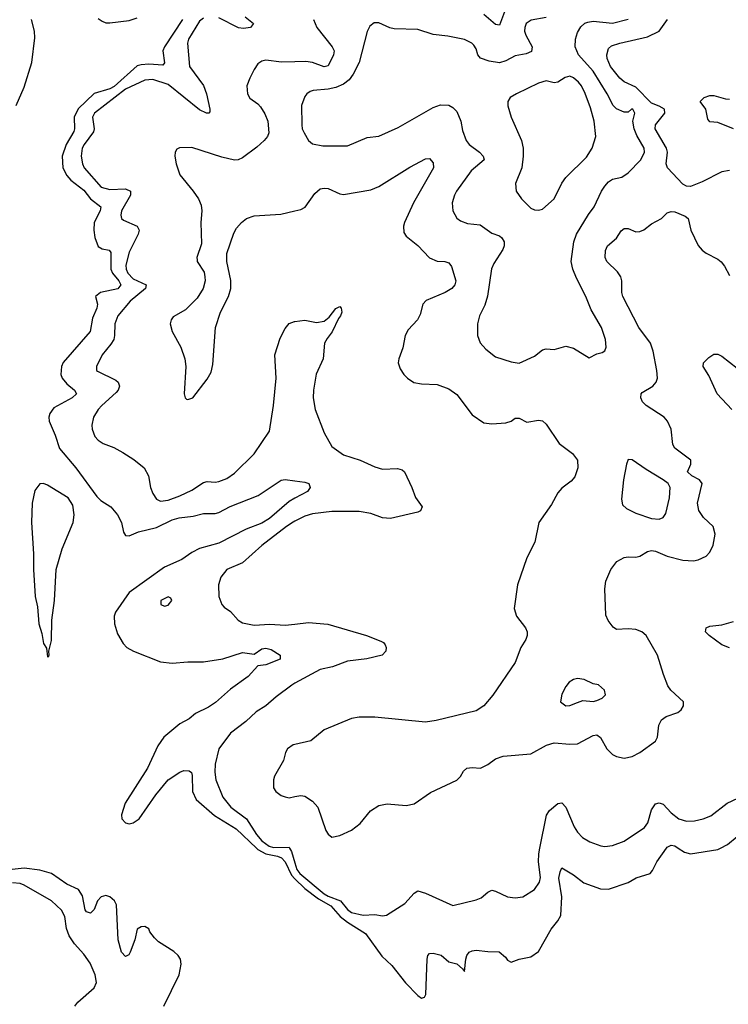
# Model space of a CAD drawing. Header units: inches. Extents: x 2001573 to 2220545, y 644482 to 846830.
# Tile 542 of 656: x 2098587 to 2102224, y 819199 to 824250. Entities that reach past the tile are written whole.
import ezdxf

# ---------------------------------------------------------------- set-up
doc = ezdxf.new("R2010")
doc.units = ezdxf.units.IN
doc.header["$MEASUREMENT"] = 0
for name, color, linetype in [('C0891', 7, 'Continuous'), ('C0892', 7, 'Continuous'), ('C1801', 7, 'Continuous'), ('C1802', 7, 'Continuous')]:
    doc.layers.add(name, color=color, linetype=linetype)

msp = doc.modelspace()

# ---------------------------------------------------------------- linework, layer by layer
at = {"layer": 'C0891', "color": 5}
for points, elevation in [([(2099802.4, 820000), (2099810, 819992.7), (2099850, 819971.5), (2099910, 819959.2), (2099931.5, 819950), (2099950.2, 819930.2), (2099981.5, 819861.5), (2100000, 819843)], 260), ([(2099972.8, 820000), (2099983, 819983), (2100000, 819924)], 280), ([(2099326.9, 819190), (2099406, 819350), (2099415.6, 819404.4), (2099412.1, 819430), (2099400.8, 819450), (2099378.4, 819470), (2099300.2, 819520.2), (2099279.2, 819539.2), (2099255.8, 819570), (2099250, 819585.2), (2099230, 819598), (2099210, 819597), (2099190, 819584), (2099178, 819530), (2099154.2, 819465.8), (2099146.7, 819453.3), (2099130, 819443.5), (2099110, 819466.6), (2099092.7, 819530), (2099083.5, 819710), (2099073.9, 819730), (2099050, 819750.9), (2099030, 819756.4), (2099005.3, 819750), (2098986.6, 819730), (2098970, 819684.5), (2098950, 819665.7), (2098930, 819673.1), (2098923.8, 819683.8), (2098910, 819755.4), (2098890, 819788.2), (2098830, 819814.6), (2098750, 819870.2), (2098690, 819887.8), (2098610, 819897.6), (2098470, 819882.5)], 260), ([(2098871, 819190), (2098886, 819210), (2098970, 819283.5), (2098981.4, 819310), (2098974.9, 819350), (2098949.1, 819410), (2098916.9, 819456.9), (2098868.7, 819508.7), (2098840.7, 819550), (2098828, 819588), (2098819.1, 819650), (2098802.6, 819682.6), (2098751.1, 819730), (2098610.6, 819810.6), (2098590, 819818.4), (2098550, 819822.2)], 280)]:
    msp.add_lwpolyline(points, dxfattribs=dict(at, elevation=elevation))
at = {"layer": 'C0892', "color": 5}
for points, elevation in [([(2098570, 823809.5), (2098610, 823902.8), (2098649.5, 824030), (2098664.2, 824155.8), (2098662.6, 824190), (2098647.8, 824250)], 260), ([(2099422.7, 824250), (2099329.7, 824110), (2099322.6, 824090), (2099330.9, 824029.1), (2099322.8, 824017.2), (2099250, 824021.7), (2099210, 824018.6), (2099190, 824012.2), (2099072.2, 823907.8), (2099050, 823894.8), (2098970, 823871.1), (2098887.2, 823792.7), (2098866.6, 823750), (2098869.4, 823690), (2098864.6, 823675.4), (2098826.2, 823610), (2098804.5, 823550), (2098809.4, 823490), (2098830.1, 823450), (2098850, 823426.5), (2098915.9, 823375.9), (2098950.6, 823330.6), (2099004, 823290), (2099000.8, 823270), (2098970.1, 823209.9), (2098967.4, 823170), (2098972.3, 823132.3), (2098990, 823086.5), (2099010, 823073.7), (2099046.8, 823066.8), (2099055.9, 823055.9), (2099055.1, 822970), (2099064.1, 822950), (2099096.7, 822910), (2099106.9, 822890), (2099090.7, 822869.3), (2099001.6, 822850), (2098975.8, 822830), (2098987.3, 822790), (2098983.2, 822770), (2098960.8, 822719.2), (2098948.8, 822650), (2098810, 822490.6), (2098801.6, 822470), (2098798.5, 822430), (2098805.8, 822410), (2098830, 822381.2), (2098869.3, 822350), (2098879.1, 822330), (2098856.5, 822310), (2098761.9, 822258.1), (2098742, 822230), (2098737.3, 822210), (2098739, 822190), (2098770, 822118), (2098791.2, 822050), (2098875, 821950), (2098983.6, 821803.6), (2099003.9, 821783.9), (2099055.8, 821750), (2099090, 821710.4), (2099110.3, 821670), (2099120.8, 821620.8), (2099130, 821604.4), (2099150, 821602.8), (2099197.5, 821622.5), (2099290, 821644), (2099370, 821684), (2099405.8, 821694.2), (2099476.8, 821703.2), (2099530, 821717.2), (2099590, 821715.8), (2099610, 821722.3), (2099668.3, 821751.7), (2099810.7, 821809.3), (2099930, 821887.3), (2099950, 821890.8), (2100000, 821884.4)], 260), ([(2099530, 824257.9), (2099510, 824241.4), (2099453.5, 824150), (2099448.8, 824128.8), (2099459.2, 824010), (2099531.5, 823911.5), (2099545.8, 823870), (2099562.5, 823790), (2099563.4, 823776.6), (2099558.8, 823770), (2099546.3, 823770), (2099510, 823787), (2099350, 823918.1), (2099270, 823943.2), (2099230, 823939.5), (2099130, 823893.8), (2098972, 823770), (2098961.8, 823750), (2098970.1, 823690.1), (2098965.4, 823674.6), (2098917.5, 823610), (2098908.4, 823590), (2098902, 823550), (2098908.9, 823510), (2098918.1, 823490), (2099006.2, 823390), (2099050, 823379.3), (2099130, 823381.8), (2099155.9, 823370), (2099156.1, 823350), (2099109.4, 823270), (2099106.4, 823246.4), (2099110.3, 823230), (2099120.8, 823220.8), (2099190, 823190.9), (2099201.3, 823170), (2099195.7, 823150), (2099150, 823056.8), (2099131.5, 822990), (2099133.3, 822970), (2099143, 822950), (2099170, 822921.2), (2099235.8, 822890), (2099232.3, 822870), (2099154.2, 822805.8), (2099090.9, 822730), (2099074.8, 822690), (2099074.6, 822630), (2099070.1, 822609.9), (2099055.1, 822584.9), (2099010.2, 822530), (2098982, 822470), (2098982, 822450), (2098985.9, 822445.9), (2099080, 822400), (2099093.2, 822390), (2099099, 822370), (2099092.2, 822350), (2099082.4, 822337.6), (2099008.4, 822270), (2098990.2, 822250), (2098966.5, 822210), (2098958.3, 822170), (2098959.6, 822150), (2098972.3, 822112.3), (2098990, 822092.2), (2099015.8, 822075.8), (2099070, 822055.5), (2099116.4, 822030), (2099173.6, 821993.6), (2099227, 821950), (2099247.6, 821910), (2099258.5, 821850), (2099270, 821819.1), (2099290, 821790.4), (2099310, 821780.3), (2099350, 821785.6), (2099410, 821807.8), (2099470, 821837.1), (2099530, 821875.8), (2099550, 821880.7), (2099590, 821877.6), (2099610, 821880.7), (2099650, 821895.8), (2099690, 821923.6), (2099790, 822022), (2099870, 822138.4), (2099890.4, 822270), (2099904, 822410), (2099897.5, 822530), (2099924.6, 822615.4), (2099950, 822666.4), (2099970, 822690.4), (2099998, 822702), (2100000, 822702.3)], 280), ([(2098990, 824255.9), (2099010, 824241.7), (2099030, 824234.2), (2099050, 824233.7), (2099150, 824246.4), (2099190, 824259.2)], 260), ([(2099744.1, 824264.1), (2099786.5, 824230), (2099772, 824210), (2099736.3, 824203.7), (2099710, 824207.7), (2099610, 824259.7)], 280), ([(2100000, 824033.8), (2099931.1, 824031.1), (2099850, 824042.9), (2099830, 824037.4), (2099810, 824023.5), (2099790, 823994.7), (2099768.5, 823950), (2099753.8, 823910), (2099755.9, 823870), (2099767.9, 823847.9), (2099810, 823817.7), (2099823.1, 823803.1), (2099846, 823766), (2099861, 823730), (2099866.7, 823670), (2099859.8, 823650), (2099842.5, 823630), (2099804.9, 823595.1), (2099730, 823541.7), (2099708.3, 823531.6), (2099690, 823529.9), (2099625.2, 823545.2), (2099470, 823594.8), (2099408.2, 823591.8), (2099394.6, 823585.4), (2099385.3, 823570), (2099383.9, 823550), (2099390.1, 823510), (2099410, 823453.4), (2099477.6, 823370), (2099504.7, 823330), (2099518.3, 823298.3), (2099521.6, 823270), (2099517.2, 823210), (2099519.6, 823100.4), (2099497.1, 823030), (2099497.5, 823017.5), (2099498, 823010), (2099533.8, 822953.8), (2099537.8, 822930), (2099538.5, 822910), (2099529.2, 822870), (2099498.4, 822821.6), (2099439, 822761), (2099375, 822725), (2099364.2, 822710), (2099360.2, 822690), (2099369.2, 822650), (2099414.6, 822570), (2099435.6, 822510), (2099440.3, 822470), (2099430.7, 822330.7), (2099436, 822310), (2099443.8, 822303.8), (2099450, 822300.7), (2099476, 822310), (2099550, 822404.9), (2099570, 822441), (2099579.1, 822480.9), (2099591.9, 822670), (2099617.6, 822750), (2099659.3, 822830), (2099670.8, 822870), (2099671.6, 822911.6), (2099649.7, 823010), (2099651.1, 823050), (2099686.2, 823153.9), (2099700.2, 823179.8), (2099726, 823210), (2099750.5, 823229.5), (2099790, 823244.1), (2099927.6, 823252.4), (2100000, 823268.6)], 320), ([(2100000, 821794.8), (2099970, 821778.2), (2099870, 821690.6), (2099830, 821666.6), (2099750, 821636.1), (2099610, 821565), (2099510, 821537.6), (2099470, 821516.2), (2099419.2, 821480.8), (2099330, 821441.3), (2099150, 821311.1), (2099078.9, 821210), (2099072.9, 821190), (2099074.2, 821150), (2099090, 821099.3), (2099117.8, 821050), (2099138, 821030), (2099170.8, 821010.7), (2099310, 820956.1), (2099370, 820948.9), (2099450, 820956.5), (2099530, 820955.6), (2099630, 820971.6), (2099730, 821004.3), (2099790, 820995.8), (2099830, 821022.2), (2099850, 821025.1), (2099878.8, 821018.8), (2099923.8, 820990), (2099923.8, 820970), (2099850, 820941.1), (2099810, 820935.1), (2099759.3, 820880.7), (2099670, 820816.1), (2099592.8, 820747.2), (2099556.6, 820723.4), (2099490, 820690.2), (2099457.1, 820662.9), (2099410, 820637), (2099327.2, 820570), (2099295.8, 820524.2), (2099243.5, 820410), (2099129.4, 820230.6), (2099110, 820170), (2099111.5, 820150), (2099129.9, 820129.9), (2099150, 820124.7), (2099170, 820129.4), (2099199.9, 820150), (2099286.7, 820273.3), (2099350, 820349.6), (2099410, 820390.2), (2099430, 820398.4), (2099457.1, 820397.1), (2099468.5, 820388.5), (2099473.3, 820373.3), (2099474.1, 820290), (2099492.9, 820250), (2099587.6, 820167.7), (2099698.8, 820098.8), (2099802.4, 820000)], 260), ([(2100000, 821677.6), (2099990, 821672.7), (2099956.5, 821650), (2099830, 821551.6), (2099730, 821463.4), (2099650.5, 821429.5), (2099620.2, 821390), (2099607.2, 821350), (2099610.2, 821290.2), (2099625.5, 821250), (2099636.7, 821236.7), (2099670, 821214.4), (2099707.9, 821170), (2099730, 821156.3), (2099790, 821144.6), (2099871.2, 821148.8), (2099950, 821144.6), (2100000, 821149.7)], 280), ([(2100000, 820845.6), (2099983.3, 820836.6), (2099903.4, 820776.6), (2099850.2, 820730), (2099800.4, 820699.6), (2099747.2, 820650), (2099670, 820589.9), (2099609.6, 820510), (2099590.9, 820430), (2099588.1, 820390), (2099594.1, 820350), (2099630, 820261.3), (2099671.8, 820210), (2099750.6, 820150), (2099802.9, 820070), (2099830, 820036.8), (2099867.3, 820010), (2099890, 820003.9), (2099970, 820004.7), (2099972.8, 820000)], 280), ([(2100000, 820532), (2099990, 820529.8), (2099962, 820510), (2099951.5, 820490), (2099941.1, 820450), (2099895.6, 820370), (2099890.3, 820350), (2099890.5, 820310), (2099902, 820290), (2099930, 820270.4), (2099950, 820263), (2099970, 820258), (2100000, 820264.3)], 320)]:
    msp.add_lwpolyline(points, dxfattribs=dict(at, elevation=elevation))
for points, elevation in [([(2098710, 821869.9), (2098690.7, 821869.3), (2098665.5, 821834.4), (2098650.9, 821769.1), (2098648.1, 821670), (2098658.7, 821510), (2098658.2, 821430), (2098667.6, 821290), (2098678.5, 821238.5), (2098684.9, 821150), (2098700.6, 821100.6), (2098710, 821048.9), (2098725.5, 821025.5), (2098730, 820982), (2098736.4, 820983.6), (2098738, 820990), (2098737.2, 821010), (2098750, 821064.7), (2098753, 821170), (2098766.8, 821270), (2098775.2, 821430), (2098804.8, 821535.2), (2098861.2, 821670), (2098866.8, 821710), (2098859.3, 821759.3), (2098836.5, 821796.5), (2098730, 821862.5)], 260), ([(2099348.7, 821288.7), (2099311, 821270), (2099311.3, 821250), (2099330, 821240.7), (2099350, 821246.8), (2099369, 821270), (2099363.1, 821283.1)], 280)]:
    msp.add_lwpolyline(points, close=True, dxfattribs=dict(at, elevation=elevation))
at = {"layer": 'C1801', "color": 5}
for points, elevation in [([(2100000, 819924), (2100009.8, 819890), (2100024.7, 819870), (2100150, 819765.8), (2100170, 819753.1), (2100234.2, 819730), (2100270, 819686), (2100290, 819669.3), (2100350, 819656.9), (2100410, 819659.4), (2100450, 819653.4), (2100470, 819655.8), (2100564.4, 819715.6), (2100611, 819769), (2100630, 819781.3), (2100670, 819769.2), (2100810, 819705.8), (2100930, 819734), (2100955.2, 819744.8), (2100990, 819774), (2101010, 819783.7), (2101030, 819779.5), (2101090.3, 819750.3), (2101130, 819744.6), (2101170, 819750.3), (2101230, 819787.4), (2101255.3, 819824.7), (2101259.5, 819850), (2101250.4, 819930), (2101251.2, 819970), (2101257.3, 820000)], 280), ([(2100000, 819843), (2100050, 819793.1), (2100120.6, 819740.6), (2100183.4, 819703.4), (2100232.8, 819650), (2100270, 819619.4), (2100361.9, 819561.9), (2100446.2, 819446.2), (2100497.1, 819397.1), (2100568.2, 819308.2), (2100630, 819244.6), (2100650, 819231.1), (2100664.2, 819235.8), (2100671, 819249), (2100678.9, 819430), (2100681.7, 819450), (2100690, 819460.3), (2100710, 819462), (2100750, 819451.2), (2100790, 819416.9), (2100830, 819405.8), (2100860.6, 819380.6), (2100870, 819367.3), (2100876.2, 819430), (2100882.7, 819450), (2100894.5, 819465.5), (2100910, 819473.8), (2100930, 819477.4), (2100990, 819469.2), (2101047.5, 819467.5), (2101080.6, 819440.6), (2101090, 819426), (2101110, 819414.6), (2101150, 819430.3), (2101210, 819442.4), (2101249.4, 819470), (2101314.9, 819585.1), (2101350, 819627), (2101364.9, 819655.1), (2101369.5, 819750), (2101354.5, 819845.5), (2101360.8, 819879.2), (2101370, 819898.8), (2101430, 819862.4), (2101482.3, 819822.3), (2101568.2, 819791.8), (2101610, 819790.3), (2101710, 819824.4), (2101751.8, 819848.2), (2101823.7, 819870), (2101835.5, 819884.5), (2101857.7, 819930), (2101907.1, 820000)], 260), ([(2101967.6, 820000), (2101998.5, 819978.5), (2102030, 819970.8), (2102170, 819992.3), (2102184.4, 820000)], 260)]:
    msp.add_lwpolyline(points, dxfattribs=dict(at, elevation=elevation))
at = {"layer": 'C1802', "color": 5}
for points, elevation in [([(2100094.7, 824250), (2100112.8, 824210), (2100190.2, 824110), (2100200.7, 824090), (2100197.4, 824070), (2100170, 824012.4), (2100150, 824007.1), (2100090, 824029.5), (2100056, 824036), (2100000, 824033.8)], 320), ([(2101290, 824261.5), (2101212.9, 824247.1), (2101187.2, 824230), (2101179.3, 824210), (2101178.6, 824190), (2101184.2, 824170), (2101216.9, 824110), (2101213.3, 824086.8), (2101186.1, 824073.9), (2101130, 824064), (2101081.7, 824038.3), (2101050, 824029.2), (2100997, 824037), (2100952, 824052), (2100939.3, 824070), (2100930, 824100.9), (2100918.5, 824118.5), (2100907.3, 824130), (2100870, 824147.3), (2100785.2, 824165.2), (2100710, 824173.3), (2100630, 824199.3), (2100510, 824202.2), (2100487.3, 824207.3), (2100430, 824234.3), (2100406.8, 824233.2), (2100384.2, 824215.8), (2100370, 824189.2), (2100329.5, 824030.5), (2100298.2, 823970), (2100278.1, 823941.9), (2100250, 823918.5), (2100210, 823902.1), (2100170, 823893.3), (2100092.7, 823887.3), (2100078, 823882), (2100060.5, 823870), (2100050, 823856), (2100034.3, 823810), (2100035.3, 823710), (2100037.4, 823690), (2100046.7, 823670), (2100070.2, 823630.2), (2100090, 823612.7), (2100143.4, 823603.4), (2100270, 823603.2), (2100370, 823646), (2100430, 823652), (2100530, 823696.9), (2100710, 823798.9), (2100747.2, 823812.8), (2100790, 823811.2), (2100810, 823799), (2100830, 823778.9), (2100851.3, 823730), (2100860.7, 823680.7), (2100878, 823630), (2100894.9, 823610), (2100947.6, 823570), (2100966, 823550), (2100970.3, 823530), (2100905, 823475), (2100829, 823370), (2100818.3, 823350), (2100806.5, 823310), (2100810.3, 823270), (2100831.5, 823231.5), (2100850, 823217.6), (2100885, 823204.9), (2100950, 823196.9), (2101010, 823154), (2101050, 823141.7), (2101062.6, 823130), (2101073.2, 823110), (2101073.6, 823090), (2101066.9, 823070), (2101020.9, 822999.1), (2101008.8, 822971.2), (2100988.8, 822831.2), (2100974, 822786), (2100946.5, 822730), (2100936.9, 822690), (2100936.5, 822630), (2100951.3, 822591.3), (2100979.4, 822559.4), (2101030, 822520.4), (2101110, 822494), (2101150, 822487.4), (2101230, 822524.4), (2101270, 822555.8), (2101290, 822561.3), (2101330, 822558.7), (2101390, 822574.4), (2101430, 822564.4), (2101510, 822514.8), (2101550, 822534.8), (2101577.5, 822542.5), (2101590, 822551.3), (2101598, 822570), (2101593.6, 822610), (2101572.8, 822670), (2101520.8, 822760.8), (2101493.7, 822830), (2101444.5, 822924.5), (2101426.2, 822970), (2101418.2, 823010), (2101430.7, 823110), (2101445.8, 823150), (2101506.2, 823250), (2101536.1, 823290), (2101572.5, 823370), (2101590, 823396.5), (2101610, 823418.5), (2101630, 823431.6), (2101677.2, 823442.7), (2101710, 823464.4), (2101775.1, 823530), (2101794, 823570), (2101792.8, 823590), (2101755.3, 823655.3), (2101740.6, 823690), (2101734.5, 823730), (2101745.2, 823770), (2101734, 823790), (2101727.7, 823790), (2101710, 823774.5), (2101690, 823776), (2101650, 823792.7), (2101633.5, 823810), (2101602.9, 823870), (2101530, 823986.1), (2101454.5, 824070), (2101438.5, 824110), (2101439.2, 824150), (2101450, 824184.4), (2101467.1, 824212.9), (2101488.5, 824231.5), (2101502.5, 824237.5), (2101530, 824242.1), (2101630, 824231.8), (2101710, 824251.7)], 340), ([(2101075.5, 824290), (2101050, 824221.3), (2101030, 824225.8), (2100970, 824276.5)], 320), ([(2102230, 823476.1), (2102190, 823469.8), (2102090, 823417.3), (2102030, 823393.5), (2102010, 823395.1), (2101990, 823406.6), (2101911.4, 823490), (2101905.6, 823510), (2101911.3, 823570), (2101906.6, 823590), (2101848.4, 823690), (2101850.5, 823710), (2101898.3, 823770), (2101895.8, 823790), (2101870, 823806), (2101830, 823822.1), (2101750, 823903.1), (2101690.4, 823930.4), (2101666.6, 823950), (2101619.3, 824010), (2101601.7, 824050), (2101600.4, 824070), (2101610, 824102), (2101623.9, 824116.1), (2101666.6, 824130), (2101810, 824161.4), (2101868.8, 824190), (2101912.8, 824250)], 320), ([(2102250, 823690), (2102170, 823722.8), (2102130, 823725), (2102118.9, 823738.9), (2102109.2, 823790), (2102079.1, 823830), (2102101, 823850), (2102130, 823860.1), (2102150, 823860.9), (2102210, 823843), (2102230, 823841.6)], 280), ([(2100000, 823268.6), (2100030, 823275.3), (2100051.8, 823288.2), (2100101.4, 823358.6), (2100130, 823381.8), (2100150, 823386.2), (2100170, 823383.6), (2100230, 823356.5), (2100250, 823352.7), (2100390, 823376.5), (2100430, 823393.8), (2100590, 823493.8), (2100670, 823536), (2100690, 823538.4), (2100710, 823514.8), (2100710.3, 823490), (2100609.1, 823310.9), (2100561.7, 823210), (2100557.1, 823190), (2100558.4, 823158.4), (2100570, 823139.5), (2100630, 823091.4), (2100690, 823027.9), (2100730, 823010.2), (2100770, 823009), (2100790, 823002.4), (2100803.4, 822983.4), (2100824.9, 822910), (2100820.9, 822890), (2100805.7, 822870), (2100770.4, 822850), (2100672.7, 822810), (2100656.5, 822790), (2100642.3, 822737.7), (2100629.1, 822710.9), (2100581.4, 822658.6), (2100566, 822630), (2100553.9, 822566.1), (2100532.7, 822510), (2100530.4, 822490), (2100539.3, 822459.3), (2100558, 822430), (2100577.1, 822410), (2100609.3, 822389.3), (2100650, 822382), (2100730, 822378.5), (2100790, 822356.5), (2100830, 822327), (2100910, 822223.1), (2100970, 822181.3), (2101010, 822175.8), (2101082, 822182), (2101110, 822190.3), (2101130, 822204.9), (2101150, 822206.4), (2101190, 822185.2), (2101250, 822194.9), (2101270, 822192), (2101290, 822174.4), (2101355.3, 822075.3), (2101425.1, 822025.1), (2101450.3, 821990), (2101451.7, 821950), (2101435.9, 821904.1), (2101417, 821883), (2101370, 821846.6), (2101350, 821823), (2101316.6, 821763.4), (2101251.3, 821670), (2101231.7, 821570), (2101190.3, 821490), (2101141.7, 821350), (2101125.7, 821230), (2101137.6, 821190), (2101182.4, 821130), (2101192, 821110), (2101191.8, 821090), (2101184.6, 821070), (2101159.6, 821030), (2101130, 820952.3), (2101015.9, 820784.1), (2100970.2, 820729.8), (2100930, 820705.1), (2100725.3, 820654.8), (2100670, 820645.4), (2100410, 820672.5), (2100330, 820671.8), (2100290, 820665.6), (2100150, 820606.6), (2100082, 820550), (2100000, 820532)], 320), ([(2100000, 820264.3), (2100030, 820270.5), (2100050, 820266), (2100090, 820240.4), (2100117, 820210), (2100159.1, 820090), (2100170, 820071), (2100190, 820056), (2100230, 820064), (2100290, 820093), (2100333.9, 820126.1), (2100388.2, 820191.8), (2100430, 820219.5), (2100472.6, 820227.4), (2100570, 820218), (2100612.2, 820227.8), (2100695.4, 820284.6), (2100830, 820348.2), (2100850, 820367.7), (2100865.1, 820394.9), (2100882.7, 820410), (2100910, 820414.3), (2100952.7, 820410), (2100990, 820429), (2101030, 820457.4), (2101068.7, 820471.3), (2101210, 820483.6), (2101291.8, 820528.2), (2101330, 820539.6), (2101410, 820533.4), (2101450, 820535), (2101530, 820578), (2101550, 820581.3), (2101567.7, 820567.7), (2101600.2, 820510), (2101630, 820479.6), (2101650, 820470.2), (2101690, 820462.2), (2101730, 820469.3), (2101770, 820491.3), (2101850, 820548.9), (2101860.9, 820570), (2101867.2, 820630), (2101882, 820658), (2101905.4, 820674.6), (2101964.9, 820695.1), (2101982.9, 820710), (2101993.6, 820730), (2101993.3, 820750), (2101929.9, 820809.9), (2101913, 820833), (2101890.7, 820890), (2101861, 820990), (2101802, 821090), (2101780.5, 821110), (2101750, 821121.8), (2101710, 821124.6), (2101650, 821121), (2101633.3, 821133.3), (2101607.9, 821167.9), (2101595.9, 821195.9), (2101590.7, 821330), (2101596.2, 821370), (2101620.7, 821430), (2101652.4, 821470), (2101690, 821490.2), (2101710, 821493.9), (2101750, 821492), (2101770, 821497.2), (2101810, 821521.2), (2101830, 821526.2), (2101850, 821523.5), (2101910, 821497.6), (2101990, 821477.3), (2102046.1, 821473.9), (2102070, 821478.3), (2102110, 821498), (2102130, 821518.4), (2102146.5, 821553.5), (2102156.8, 821610), (2102145.7, 821650), (2102096.5, 821696.5), (2102072.5, 821732.5), (2102066.7, 821770), (2102090.7, 821870), (2102075.6, 821890), (2102037.2, 821910), (2102015, 821930), (2102032, 821970), (2102032.2, 821990), (2101950, 822051.2), (2101939.8, 822070), (2101931.6, 822150), (2101912.8, 822190), (2101895, 822210), (2101802.6, 822270), (2101783.9, 822290), (2101774.8, 822310), (2101776.8, 822330), (2101782.6, 822337.4), (2101836.8, 822370), (2101853.6, 822390), (2101859.9, 822410), (2101856.7, 822450), (2101837.8, 822550), (2101824.3, 822590), (2101764.3, 822670), (2101682.9, 822830), (2101677.3, 822850), (2101678.3, 822910), (2101672.2, 822930), (2101655.5, 822955.5), (2101600.4, 823010), (2101592.2, 823030), (2101593.5, 823066.5), (2101604.7, 823090), (2101650, 823128.7), (2101674, 823166), (2101690, 823179.1), (2101710, 823177.8), (2101750, 823162), (2101770, 823162.7), (2101790, 823171.8), (2101830, 823202.7), (2101881.6, 823230), (2101910, 823259.3), (2101930, 823266.4), (2101950, 823263.7), (2102002.5, 823242.5), (2102017.3, 823230), (2102031.6, 823170), (2102070, 823091.7), (2102090, 823067.1), (2102110, 823051.6), (2102170, 823021.7), (2102187.1, 823007.1), (2102204.8, 822984.8), (2102230, 822937.6)], 320), ([(2100000, 822702.3), (2100050, 822708.8), (2100110, 822696.1), (2100150, 822703.6), (2100176.1, 822723.9), (2100210, 822768.5), (2100230, 822778), (2100237.4, 822770), (2100240.2, 822750), (2100234.2, 822730), (2100223.5, 822716.5), (2100191.6, 822648.4), (2100165.2, 822614.8), (2100152, 822590), (2100144.2, 822510), (2100108.9, 822431.1), (2100094.4, 822350), (2100093.3, 822310), (2100103.2, 822250), (2100149.6, 822129.6), (2100190, 822060.8), (2100250, 822018.3), (2100334.9, 821990), (2100410, 821956.5), (2100450, 821943.9), (2100526.9, 821946.9), (2100550, 821940.5), (2100562, 821930), (2100600.7, 821850), (2100618.3, 821798.3), (2100652.4, 821750), (2100644.9, 821730), (2100630, 821723.1), (2100490, 821690.6), (2100450, 821694.9), (2100390, 821717.4), (2100330, 821727.5), (2100190, 821727.6), (2100090, 821714.4), (2100050, 821702.2), (2100000, 821677.6)], 280), ([(2102242.3, 822250), (2102166.3, 822330), (2102123.7, 822423.7), (2102095.6, 822470), (2102096.2, 822490), (2102123.3, 822516.7), (2102150, 822534), (2102170, 822534.6), (2102190, 822524), (2102270, 822462.9)], 280), ([(2100000, 821884.4), (2100050, 821878), (2100070.8, 821870), (2100077.3, 821850), (2100063.8, 821830), (2100000, 821794.8)], 260), ([(2102230, 821027.7), (2102190, 821042.2), (2102125.6, 821090), (2102107.2, 821110), (2102109.8, 821130), (2102130, 821137.8), (2102190, 821145.3), (2102250, 821162.4)], 280), ([(2100000, 821149.7), (2100070, 821156.8), (2100168.3, 821148.3), (2100366.8, 821090), (2100441.4, 821061.4), (2100454.4, 821054.4), (2100463.1, 821043.1), (2100468.2, 821030), (2100466, 821010), (2100446.8, 820990), (2100369.3, 820970.7), (2100270, 820959), (2100193, 820930), (2100130, 820915.7), (2100000, 820845.6)], 280), ([(2101257.3, 820000), (2101291.7, 820168.3), (2101306.3, 820193.7), (2101350, 820229.2), (2101370, 820232.6), (2101390, 820210.3), (2101432.6, 820110), (2101450, 820081.5), (2101475.3, 820055.3), (2101512.9, 820032.9), (2101570, 820011.1), (2101590, 820008.3), (2101630, 820012.8), (2101690, 820036), (2101794.6, 820105.4), (2101811.8, 820130), (2101830, 820196.5), (2101850, 820226.9), (2101870, 820233), (2101890, 820225.8), (2101930, 820180.6), (2101970, 820150.1), (2102010, 820138.2), (2102050, 820140.6), (2102094.5, 820150), (2102134.1, 820165.9), (2102217.4, 820230), (2102302, 820270)], 280), ([(2102184.4, 820000), (2102220.7, 820019.3), (2102270, 820060.2)], 260), ([(2101907.1, 820000), (2101910, 820004.2), (2101930, 820015.8), (2101950, 820012.2), (2101967.6, 820000)], 260)]:
    msp.add_lwpolyline(points, dxfattribs=dict(at, elevation=elevation))
for points, elevation in [([(2101410, 823959.2), (2101386.6, 823953.4), (2101350, 823929.7), (2101330, 823926.3), (2101290, 823935.3), (2101250, 823923.8), (2101136.3, 823870), (2101104.9, 823850), (2101093, 823830), (2101092.8, 823807.2), (2101109.1, 823750), (2101162, 823630), (2101170.8, 823590.8), (2101171.5, 823550), (2101164, 823490), (2101132.4, 823410), (2101136, 823370), (2101163.1, 823330), (2101210, 823283.7), (2101230, 823273.7), (2101250, 823272.4), (2101270, 823278), (2101330, 823330.4), (2101369.3, 823410.7), (2101390, 823440.3), (2101495.8, 823544.2), (2101525, 823590), (2101544.8, 823650), (2101535.2, 823730), (2101517, 823797), (2101490, 823871.5), (2101471, 823911), (2101454.7, 823930), (2101430, 823950.8)], 360), ([(2101710, 821993.2), (2101701.3, 821970), (2101686.7, 821890), (2101675.5, 821790), (2101681.1, 821761.1), (2101702.4, 821742.4), (2101750, 821717.6), (2101830, 821690.2), (2101870, 821687.5), (2101890, 821696), (2101904.2, 821715.8), (2101922.2, 821797.8), (2101925.8, 821850), (2101915, 821870), (2101889.8, 821890), (2101802.1, 821942.1), (2101730, 821992.7)], 340), ([(2101450, 820869.6), (2101430, 820865.6), (2101407.9, 820852.1), (2101390.4, 820830), (2101370.5, 820790), (2101362.8, 820750), (2101390.6, 820730.6), (2101410, 820732.4), (2101450, 820746.7), (2101478, 820758), (2101530, 820752.4), (2101550, 820757.6), (2101577.2, 820770), (2101593.8, 820786.2), (2101589.3, 820810), (2101557.6, 820837.6), (2101530, 820842.7), (2101484.4, 820864.4)], 340)]:
    msp.add_lwpolyline(points, close=True, dxfattribs=dict(at, elevation=elevation))

doc.saveas('drawing.dxf')
